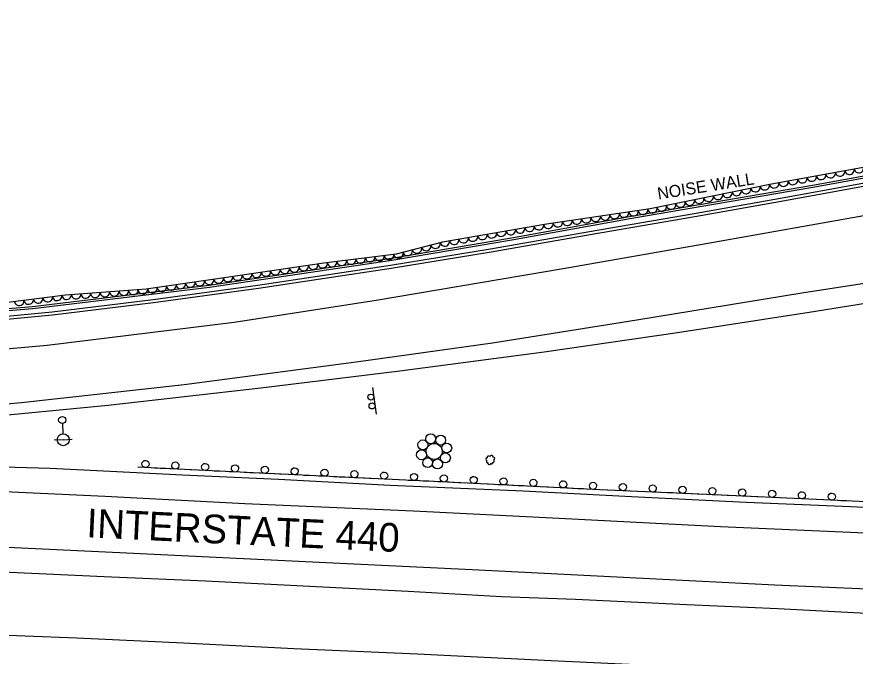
# Model space of a CAD drawing. Extents: x 1722896 to 1754269, y 648279 to 666297.
# Drawn here: x 1738427.1 to 1738778, y 649773.8 to 650041.2 of the extents above; entities that cross this region are included whole.
import ezdxf

# ---------------------------------------------------------------- set-up
doc = ezdxf.new("R2010")
doc.units = 0
for name, color, linetype in [('DESIGN - PUBLIC HEARING - Shapes', 7, 'Continuous'), ('DESIGN - SCRATCH - User 1', 7, 'Continuous'), ('DESIGN - SHEET - Linework', 7, 'Continuous'), ('SURVEY - CENTERLINE - Preliminary Text', 7, 'Continuous'), ('SURVEY - DTM - Breaklines', 7, 'Continuous'), ('SURVEY - VEGETATION - Features with Text', 7, 'Continuous')]:
    doc.layers.add(name, color=color, linetype=linetype)

msp = doc.modelspace()

# ---------------------------------------------------------------- linework, layer by layer
at = {"layer": 'DESIGN - PUBLIC HEARING - Shapes'}
msp.add_line((1738576.02, 649886.13), (1738577.49, 649875.02), dxfattribs=at)
for centre in [(1738575.31, 649882.18), (1738575.8, 649878.46)]:
    msp.add_circle(centre, 1.25, dxfattribs=at)
at = {"layer": 'DESIGN - SCRATCH - User 1'}
for points in [[(1737899.14, 649908.28), (1737949.38, 649907.13), (1738024.59, 649905.41), (1738102.13, 649903.7), (1738178.11, 649903.61), (1738281.02, 649907.58), (1738433.69, 649920.09), (1738507.68, 649929.04), (1738583.9, 649940.32), (1738634.18, 649948.74), (1738685.12, 649957.99), (1738760.06, 649970.85), (1738809.97, 649979.88), (1738860.55, 649988.64), (1738910.79, 649997.61), (1738960.88, 650006.6), (1739011.1, 650015.71), (1739061.37, 650024.43), (1739137.1, 650038.42)], [(1739165.44, 650041.24), (1739130.98, 650034.44), (1739099.17, 650028.57), (1739056.03, 650020.7), (1739014.73, 650013.17), (1738989.7, 650008.86), (1738931.69, 649998.58), (1738901.75, 649993.05), (1738863.31, 649986.3), (1738832.15, 649980.63), (1738794.13, 649973.87), (1738746.76, 649965.29), (1738710.58, 649958.87), (1738666.82, 649951.25), (1738625.37, 649944.07), (1738583.53, 649937.19), (1738528.06, 649928.83), (1738484.21, 649922.86), (1738441.88, 649917.76), (1738411.04, 649914.73)], [(1739165.7, 650039.98), (1739131.22, 650033.18), (1739099.4, 650027.31), (1739056.26, 650019.43), (1739014.95, 650011.9), (1738989.92, 650007.6), (1738931.92, 649997.32), (1738901.98, 649991.79), (1738863.53, 649985.04), (1738832.38, 649979.37), (1738794.36, 649972.61), (1738746.99, 649964.02), (1738710.8, 649957.61), (1738667.04, 649949.99), (1738625.58, 649942.81), (1738583.73, 649935.92), (1738528.24, 649927.56), (1738484.37, 649921.59), (1738442.02, 649916.48), (1738411.15, 649913.46)], [(1737899.12, 649907.41), (1737949.36, 649906.26), (1738024.57, 649904.54), (1738102.12, 649902.84), (1738178.13, 649902.74), (1738281.07, 649906.71), (1738433.78, 649919.22), (1738507.8, 649928.18), (1738584.04, 649939.46), (1738634.33, 649947.89), (1738685.27, 649957.14), (1738760.21, 649969.99), (1738810.13, 649979.02), (1738860.7, 649987.79), (1738910.94, 649996.76), (1738961.03, 650005.74), (1739011.25, 650014.86), (1739061.53, 650023.58), (1739137.27, 650037.57)], [(1739142.73, 649821.22), (1739091.11, 649823.36), (1739042.53, 649825.82), (1738994.48, 649828.17), (1738954.69, 649830.01), (1738907.78, 649832.31), (1738858.79, 649834.68), (1738812.38, 649836.95), (1738764.69, 649839.2), (1738715.76, 649841.44), (1738671.14, 649843.43), (1738607.34, 649846.57), (1738555.24, 649849.07), (1738494.43, 649852), (1738477.8, 649852.85)], [(1738483.19, 649852.58), (1738478.6, 649852.81)], [(1738487.14, 649852.37), (1738484.79, 649852.49)], [(1738489.48, 649852.25), (1738487.14, 649852.37)], [(1738495.68, 649851.94), (1738494.43, 649852), (1738491.08, 649852.17)], [(1738499.62, 649851.75), (1738497.27, 649851.86)], [(1738501.97, 649851.63), (1738499.62, 649851.75)], [(1738508.16, 649851.33), (1738503.57, 649851.56)], [(1738512.11, 649851.15), (1738509.76, 649851.26)], [(1738514.45, 649851.03), (1738512.11, 649851.15)], [(1738520.65, 649850.73), (1738516.05, 649850.95)], [(1738524.59, 649850.54), (1738522.25, 649850.66)], [(1738526.94, 649850.43), (1738524.59, 649850.54)], [(1738533.13, 649850.13), (1738528.54, 649850.35)], [(1738537.08, 649849.94), (1738534.73, 649850.05)], [(1738539.43, 649849.83), (1738537.08, 649849.94)], [(1738545.62, 649849.53), (1738541.02, 649849.75)], [(1738549.56, 649849.34), (1738547.22, 649849.45)], [(1738551.91, 649849.23), (1738549.56, 649849.34)], [(1738558.1, 649848.93), (1738555.24, 649849.07), (1738553.51, 649849.15)], [(1738562.05, 649848.74), (1738559.7, 649848.85)], [(1738564.4, 649848.63), (1738562.05, 649848.74)], [(1738570.59, 649848.33), (1738565.99, 649848.55)], [(1738574.53, 649848.14), (1738572.19, 649848.25)], [(1738576.88, 649848.03), (1738574.53, 649848.14)], [(1738583.07, 649847.73), (1738578.48, 649847.95)], [(1738587.02, 649847.54), (1738584.67, 649847.66)], [(1738589.37, 649847.43), (1738587.02, 649847.54)], [(1738595.56, 649847.14), (1738590.97, 649847.35)], [(1738599.51, 649846.95), (1738597.16, 649847.06)], [(1738601.85, 649846.83), (1738599.51, 649846.95)], [(1738608.05, 649846.54), (1738607.34, 649846.57), (1738603.45, 649846.76)], [(1738611.99, 649846.34), (1738609.64, 649846.46)], [(1738614.34, 649846.23), (1738611.99, 649846.34)], [(1738620.53, 649845.92), (1738615.94, 649846.15)], [(1738624.48, 649845.73), (1738622.13, 649845.84)], [(1738626.82, 649845.61), (1738624.48, 649845.73)], [(1738633.02, 649845.31), (1738628.42, 649845.53)], [(1738636.96, 649845.11), (1738634.61, 649845.23)], [(1738639.31, 649845), (1738636.96, 649845.11)], [(1738645.5, 649844.69), (1738640.91, 649844.92)], [(1738649.45, 649844.5), (1738647.1, 649844.61)], [(1738651.79, 649844.38), (1738649.45, 649844.5)], [(1738657.99, 649844.08), (1738653.39, 649844.3)], [(1738661.93, 649843.88), (1738659.58, 649844)], [(1738664.28, 649843.77), (1738661.93, 649843.88)], [(1738670.47, 649843.46), (1738665.88, 649843.69)], [(1738674.42, 649843.28), (1738672.07, 649843.39)], [(1738676.76, 649843.18), (1738674.42, 649843.28)], [(1738682.96, 649842.9), (1738678.36, 649843.11)], [(1738686.9, 649842.73), (1738684.56, 649842.83)], [(1738689.25, 649842.62), (1738686.9, 649842.73)], [(1738695.45, 649842.34), (1738690.85, 649842.55)], [(1738699.39, 649842.17), (1738697.04, 649842.27)], [(1738701.74, 649842.07), (1738699.39, 649842.17)], [(1738707.93, 649841.79), (1738703.34, 649841.99)], [(1738711.88, 649841.61), (1738709.53, 649841.72)], [(1738714.23, 649841.51), (1738711.88, 649841.61)], [(1738720.42, 649841.23), (1738715.82, 649841.44)], [(1738724.37, 649841.05), (1738722.02, 649841.15)], [(1738726.71, 649840.94), (1738724.37, 649841.05)], [(1738732.91, 649840.66), (1738728.31, 649840.87)], [(1738736.85, 649840.47), (1738734.51, 649840.58)], [(1738739.2, 649840.37), (1738736.85, 649840.47)], [(1738745.39, 649840.08), (1738740.8, 649840.29)], [(1738749.34, 649839.9), (1738746.99, 649840.01)], [(1738751.69, 649839.8), (1738749.34, 649839.9)], [(1738757.88, 649839.51), (1738753.29, 649839.72)], [(1738761.83, 649839.33), (1738759.48, 649839.44)], [(1738764.17, 649839.22), (1738761.83, 649839.33)], [(1738770.37, 649838.93), (1738765.77, 649839.15)], [(1738774.31, 649838.75), (1738771.97, 649838.86)], [(1738776.66, 649838.64), (1738774.31, 649838.75)]]:
    msp.add_lwpolyline(points, dxfattribs=at)
for centre, start, end in [((1738480.99, 649854.19), 20.3149, 20.305), ((1738493.48, 649853.55), 20.3149, 20.305), ((1738505.96, 649852.94), 20.5009, 20.491), ((1738518.44, 649852.34), 20.5009, 20.491), ((1738530.93, 649851.74), 20.5009, 20.491), ((1738543.41, 649851.14), 20.5009, 20.491), ((1738555.9, 649850.54), 20.5191, 20.5093), ((1738568.39, 649849.94), 20.5191, 20.5093), ((1738580.87, 649849.34), 20.5191, 20.5093), ((1738593.36, 649848.74), 20.5191, 20.5093), ((1738605.84, 649848.14), 20.5191, 20.5093), ((1738618.33, 649847.53), 20.4412, 20.4314), ((1738630.81, 649846.92), 20.4412, 20.4314), ((1738643.3, 649846.3), 20.4412, 20.4314), ((1738655.78, 649845.69), 20.4412, 20.4314), ((1738668.27, 649845.07), 20.4412, 20.4314), ((1738680.75, 649844.5), 20.7086, 20.6988), ((1738693.24, 649843.94), 20.7086, 20.6988), ((1738705.72, 649843.39), 20.7086, 20.6988), ((1738718.21, 649842.83), 20.6405, 20.6307), ((1738730.7, 649842.26), 20.6405, 20.6307), ((1738743.19, 649841.69), 20.6405, 20.6307), ((1738755.67, 649841.11), 20.6405, 20.6307), ((1738768.16, 649840.54), 20.5537, 20.5438)]:
    msp.add_arc(centre, 1.5, start, end, dxfattribs=at)
at = {"layer": 'SURVEY - CENTERLINE - Preliminary Text'}
for points in [[(1737898.91, 649892.43), (1737953.75, 649891.08), (1738010.41, 649889.37), (1738096.35, 649887.43), (1738152.69, 649887.36), (1738208.69, 649888.47), (1738262.24, 649890.56), (1738310.03, 649893.35), (1738369.39, 649897.57), (1738439.79, 649903.86), (1738518.15, 649913.58), (1738577.48, 649922.72), (1738655.74, 649935.95), (1738714.73, 649946.29), (1738785.46, 649958.86), (1738833.31, 649967.36), (1738888.77, 649977.16), (1738939.63, 649986.35), (1738998.69, 649996.86), (1739058.88, 650007.64), (1739126.66, 650020.17), (1739186.76, 650032.5)], [(1739158.05, 649987.22), (1739112.8, 649980.27), (1739063.98, 649973.11), (1739013.69, 649965.25), (1738959.92, 649957.04), (1738912.75, 649949.67), (1738857.83, 649941.44), (1738810.89, 649934.15), (1738755.64, 649925.66), (1738686.63, 649914.4), (1738626.16, 649904.79), (1738569.17, 649896.8), (1738497.19, 649887.31), (1738429.1, 649879.79), (1738367.68, 649874.16)], [(1739170.4, 649980.59), (1739119.58, 649972.87), (1739079.82, 649966.58), (1739039.97, 649960.89), (1738999.36, 649954.52), (1738951.17, 649947.07), (1738901.37, 649939.43), (1738849.78, 649931.61), (1738803.22, 649924.71), (1738758.68, 649917.58), (1738703.57, 649909.01), (1738647.77, 649901), (1738587.4, 649893.02), (1738529.18, 649885.96), (1738465.42, 649878.68), (1738410.17, 649873.34)], [(1738406.77, 649853.39), (1738441.15, 649852.48), (1738466.25, 649851.24), (1738496.51, 649849.66), (1738536.62, 649847.88), (1738583.32, 649845.4), (1738638.96, 649842.93), (1738684.42, 649840.66), (1738732.36, 649838.23), (1738775.95, 649836.39), (1738820.14, 649834.34), (1738862.92, 649832.21), (1738913.41, 649829.8), (1738950.8, 649827.86), (1738986.3, 649826.12), (1739030.64, 649824.15), (1739064.5, 649822.6), (1739109.84, 649820.41), (1739160.88, 649818.21)], [(1739147.53, 649784.79), (1739095.31, 649787.01), (1739040.47, 649789.8), (1738981.09, 649792.6), (1738922.43, 649795.6), (1738856.74, 649798.72), (1738802.47, 649801.02), (1738744.31, 649803.59), (1738678.28, 649806.87), (1738617.64, 649809.88), (1738556.53, 649812.93), (1738473.08, 649816.94), (1738408.52, 649820.02), (1738312.88, 649824.35), (1738249.49, 649827.18), (1738191.2, 649829.95), (1738123.89, 649833.13), (1738054.3, 649836.42), (1737970.89, 649840.1), (1737912.97, 649842.74)], [(1738409.87, 649843.24), (1738464.17, 649840.75), (1738522.62, 649837.67), (1738593.07, 649834.61), (1738654.13, 649831.49), (1738721.65, 649828.12), (1738775.98, 649825.75), (1738817.74, 649823.73), (1738872.82, 649821.09), (1738945.48, 649817.8), (1739011.8, 649814.44), (1739072.95, 649811.65), (1739130.41, 649809.17), (1739183.71, 649806.62)], [(1739139.92, 649774.88), (1739098.38, 649776.9), (1739054.69, 649778.92), (1739016.65, 649780.65), (1738977.1, 649782.46), (1738928.88, 649784.6), (1738881.2, 649787.17), (1738834.76, 649789.23), (1738785.36, 649791.52), (1738745.56, 649793.66), (1738707.52, 649795.29), (1738660.93, 649797.53), (1738630, 649798.59), (1738590.86, 649800.86), (1738546.95, 649803.11), (1738506.19, 649805.23), (1738466.74, 649806.89), (1738421.11, 649808.98)], [(1738408.83, 649783.23), (1738452.27, 649781.47), (1738496.86, 649779.44), (1738543, 649777.01), (1738594.74, 649774.75), (1738650.7, 649772.07), (1738701.15, 649769.67), (1738743.44, 649767.88), (1738795.85, 649765.71), (1738833.34, 649763.77), (1738884.74, 649761.05), (1738932.78, 649758.68), (1738974.27, 649756.66), (1739029.13, 649754.13), (1739097.09, 649750.81), (1739154.11, 649748.25)]]:
    msp.add_lwpolyline(points, dxfattribs=at)
at = {"layer": 'SURVEY - DTM - Breaklines'}
for p, q in [((1738446.2, 649871.1), (1738446.42, 649866.85)), ((1738446.54, 649864.36), (1738442.8, 649864.17)), ((1738446.54, 649864.36), (1738450.29, 649864.54))]:
    msp.add_line(p, q, dxfattribs=at)
for centre, radius in [((1738446.13, 649872.6), 1.5), ((1738446.54, 649864.36), 2.5), ((1738600.35, 649864.72), 2.08), ((1738604.49, 649864.18), 2.08), ((1738597.05, 649862.19), 2.08), ((1738601.78, 649859.47), 3.36), ((1738607.03, 649860.88), 2.08), ((1738596.51, 649858.05), 2.08), ((1738599.05, 649854.75), 2.08), ((1738603.18, 649854.21), 2.08), ((1738606.48, 649856.75), 2.08)]:
    msp.add_circle(centre, radius, dxfattribs=at)
at = {"layer": 'SURVEY - VEGETATION - Features with Text'}
msp.add_lwpolyline([(1738786.76, 649979.18), (1738742.94, 649971.29), (1738692.19, 649960.85), (1738647.97, 649954.38), (1738605.26, 649947.03), (1738585.86, 649941.94), (1738555.65, 649938.13), (1738515.9, 649932.37), (1738481.21, 649927.25), (1738447.56, 649924.84), (1738414.41, 649920.56)], dxfattribs=at)
msp.add_circle((1738625.25, 649855.94), 0.022, dxfattribs=at)
for centre, radius, start, end in [((1738624, 649856.15), 0.631, 97.958, 254.7469), ((1738624.63, 649856.83), 0.719, 47.0107, 184.5349), ((1738625.76, 649857.04), 0.714, 357.9065, 153.745), ((1738626.28, 649855.53), 0.679, 278.0005, 44.8462), ((1738626.6, 649856.51), 0.527, 288.1594, 103.1597), ((1738624.06, 649855.17), 0.433, 120.0741, 298.8198), ((1738624.86, 649854.58), 0.629, 160.0948, 353.5145), ((1738625.92, 649854.69), 0.479, 202.7135, 20.0326)]:
    msp.add_arc(centre, radius, start, end, dxfattribs=at)
for centre, major_axis in [((1738763.74, 649975.03), (-1.97, -0.35)), ((1738767.67, 649975.74), (-1.97, -0.35)), ((1738771.61, 649976.45), (-1.97, -0.35)), ((1738775.55, 649977.16), (-1.97, -0.35)), ((1738779.48, 649977.87), (-1.97, -0.35)), ((1738744.05, 649971.49), (-1.97, -0.35)), ((1738747.99, 649972.2), (-1.97, -0.35)), ((1738751.93, 649972.9), (-1.97, -0.35)), ((1738755.86, 649973.61), (-1.97, -0.35)), ((1738759.8, 649974.32), (-1.97, -0.35)), ((1738728.37, 649968.29), (-1.96, -0.4)), ((1738732.29, 649969.1), (-1.96, -0.4)), ((1738736.21, 649969.9), (-1.96, -0.4)), ((1738740.13, 649970.71), (-1.96, -0.4)), ((1738708.78, 649964.26), (-1.96, -0.4)), ((1738712.7, 649965.07), (-1.96, -0.4)), ((1738716.62, 649965.87), (-1.96, -0.4)), ((1738720.54, 649966.68), (-1.96, -0.4)), ((1738724.46, 649967.48), (-1.96, -0.4)), ((1738693.11, 649961.04), (-1.96, -0.4)), ((1738697.03, 649961.84), (-1.96, -0.4)), ((1738700.95, 649962.65), (-1.96, -0.4)), ((1738704.87, 649963.45), (-1.96, -0.4)), ((1738669.37, 649957.51), (-1.98, -0.29)), ((1738673.33, 649958.09), (-1.98, -0.29)), ((1738677.29, 649958.67), (-1.98, -0.29)), ((1738681.25, 649959.25), (-1.98, -0.29)), ((1738685.21, 649959.83), (-1.98, -0.29)), ((1738689.16, 649960.4), (-1.98, -0.29)), ((1738645.64, 649953.98), (-1.97, -0.34)), ((1738649.59, 649954.62), (-1.98, -0.29)), ((1738653.54, 649955.2), (-1.98, -0.29)), ((1738657.5, 649955.78), (-1.98, -0.29)), ((1738661.46, 649956.35), (-1.98, -0.29)), ((1738665.42, 649956.93), (-1.98, -0.29)), ((1738625.93, 649950.59), (-1.97, -0.34)), ((1738629.87, 649951.27), (-1.97, -0.34)), ((1738633.81, 649951.94), (-1.97, -0.34)), ((1738637.75, 649952.62), (-1.97, -0.34)), ((1738641.69, 649953.3), (-1.97, -0.34)), ((1738606.22, 649947.19), (-1.97, -0.34)), ((1738610.16, 649947.87), (-1.97, -0.34)), ((1738614.1, 649948.55), (-1.97, -0.34)), ((1738618.04, 649949.23), (-1.97, -0.34)), ((1738621.98, 649949.91), (-1.97, -0.34)), ((1738590.72, 649943.22), (-1.93, -0.51)), ((1738594.59, 649944.23), (-1.93, -0.51)), ((1738598.46, 649945.25), (-1.93, -0.51)), ((1738602.33, 649946.26), (-1.93, -0.51)), ((1738571, 649940.07), (-1.98, -0.25)), ((1738574.97, 649940.57), (-1.98, -0.25)), ((1738578.94, 649941.07), (-1.98, -0.25)), ((1738582.91, 649941.57), (-1.98, -0.25)), ((1738586.85, 649942.2), (-1.93, -0.51)), ((1738543.25, 649936.34), (-1.98, -0.29)), ((1738547.21, 649936.91), (-1.98, -0.29)), ((1738551.17, 649937.48), (-1.98, -0.29)), ((1738555.13, 649938.06), (-1.98, -0.29)), ((1738559.1, 649938.57), (-1.98, -0.25)), ((1738563.07, 649939.07), (-1.98, -0.25)), ((1738567.04, 649939.57), (-1.98, -0.25)), ((1738519.5, 649932.89), (-1.98, -0.29)), ((1738523.46, 649933.47), (-1.98, -0.29)), ((1738527.42, 649934.04), (-1.98, -0.29)), ((1738531.38, 649934.62), (-1.98, -0.29)), ((1738535.34, 649935.19), (-1.98, -0.29)), ((1738539.3, 649935.76), (-1.98, -0.29)), ((1738495.76, 649929.4), (-1.98, -0.29)), ((1738499.72, 649929.98), (-1.98, -0.29)), ((1738503.67, 649930.57), (-1.98, -0.29)), ((1738507.63, 649931.15), (-1.98, -0.29)), ((1738511.59, 649931.73), (-1.98, -0.29)), ((1738515.54, 649932.32), (-1.98, -0.29)), ((1738459.97, 649925.73), (-1.99, -0.14)), ((1738463.96, 649926.02), (-1.99, -0.14)), ((1738467.95, 649926.3), (-1.99, -0.14)), ((1738471.94, 649926.59), (-1.99, -0.14)), ((1738475.93, 649926.87), (-1.99, -0.14)), ((1738479.92, 649927.16), (-1.99, -0.14)), ((1738483.89, 649927.64), (-1.98, -0.29)), ((1738487.85, 649928.23), (-1.98, -0.29)), ((1738491.8, 649928.81), (-1.98, -0.29)), ((1738428.16, 649922.34), (-1.98, -0.26)), ((1738432.13, 649922.85), (-1.98, -0.26)), ((1738436.1, 649923.36), (-1.98, -0.26)), ((1738440.07, 649923.88), (-1.98, -0.26)), ((1738444.03, 649924.39), (-1.98, -0.26)), ((1738448, 649924.88), (-1.99, -0.14)), ((1738451.99, 649925.16), (-1.99, -0.14)), ((1738455.98, 649925.45), (-1.99, -0.14))]:
    msp.add_ellipse(centre, major_axis=major_axis, ratio=0.940188, start_param=0, end_param=3.141593, dxfattribs=at)

# ---------------------------------------------------------------- texts
at = {"layer": 'DESIGN - SCRATCH - User 1'}
msp.add_text('NOISE WALL', height=5, rotation=9.0223, dxfattribs=at).set_placement((1738695.6, 649964.77))
at = {"layer": 'DESIGN - SHEET - Linework'}
msp.add_text('INTERSTATE 440', height=12, rotation=357.2787, dxfattribs=at).set_placement((1738456.11, 649823.57))

doc.saveas('drawing.dxf')
